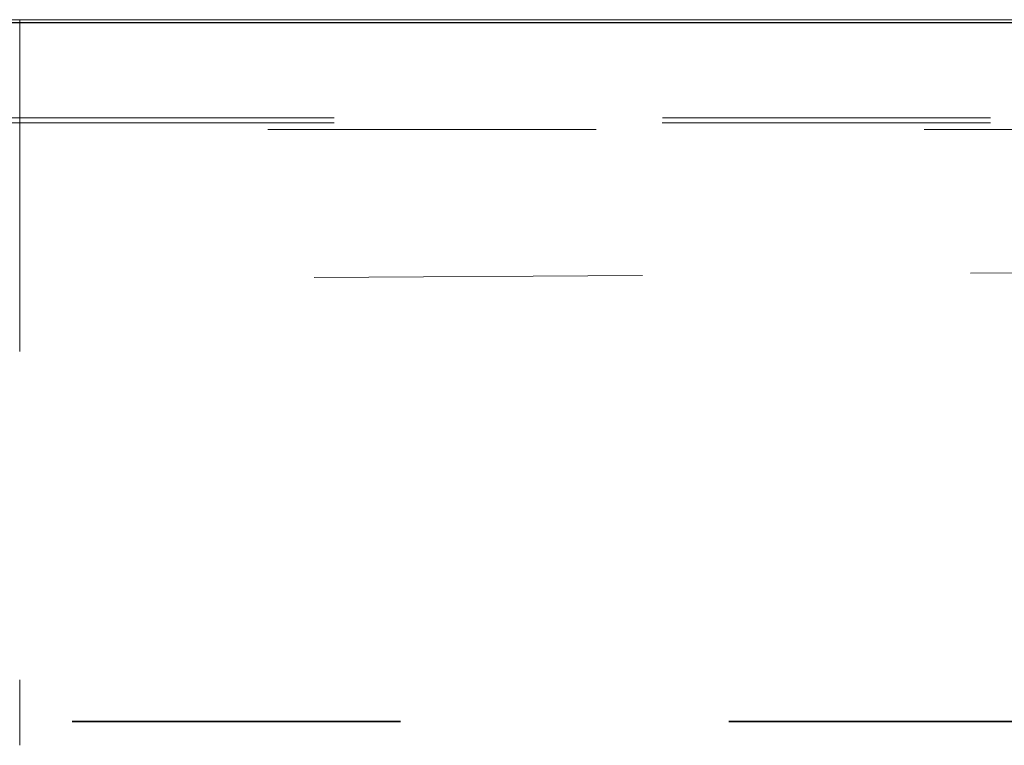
# Model space of a CAD drawing. Header units: metres. Extents: x -16.9 to 14.1, y -10.1 to 10.9.
# Tile 552 of 656: x -7.323 to -7.023, y 7.105 to 7.326. Entities that reach past the tile are written whole.
import ezdxf

# ---------------------------------------------------------------- set-up
doc = ezdxf.new("R2010")
doc.units = ezdxf.units.M
doc.linetypes.add('Ligne de quadrillage', pattern=[0.022225, 0.0127, -0.003175, 0.003175, -0.003175])
doc.linetypes.add('Tiret', pattern=[0.00635, 0.003175, -0.003175])
for name, color, linetype, lineweight in [('A-WALL', 113, 'Continuous', 25), ('S-BEAM', 12, 'Continuous', 18), ('S-BEAM-HDLN', 1, 'Tiret', 18), ('S-GRID', 1, 'Continuous', 9)]:
    doc.layers.add(name, color=color, linetype=linetype, lineweight=lineweight)

msp = doc.modelspace()

# ---------------------------------------------------------------- linework, layer by layer
at = {"layer": 'A-WALL'}
msp.add_line((5.95511, 7.32525), (-8.75675, 7.32525), dxfattribs=at)
at = {"layer": 'S-BEAM'}
for p, q in [((-15.11773, 7.32625), (12.22454, 7.32625)), ((-7.32282, 7.32625), (-7.32282, 7.32525))]:
    msp.add_line(p, q, dxfattribs=at)
at = {"layer": 'S-BEAM-HDLN'}
for p, q in [((-7.32282, 7.32521), (-7.32282, 7.10529)), ((12.17298, 7.2964), (-15.04723, 7.2964)), ((12.17295, 7.29484), (-15.04725, 7.29484)), ((-15.04725, 7.29284), (12.17295, 7.29284))]:
    msp.add_line(p, q, dxfattribs=at)
at = {"layer": 'S-BEAM-HDLN', "lineweight": 35}
msp.add_line((-14.90682, 7.11259), (12.09015, 7.11259), dxfattribs=at)
at = {"layer": 'S-GRID', "linetype": 'Ligne de quadrillage'}
msp.add_line((2.06667, 7.30871), (-16.11272, 7.1895), dxfattribs=at)

doc.saveas('drawing.dxf')
